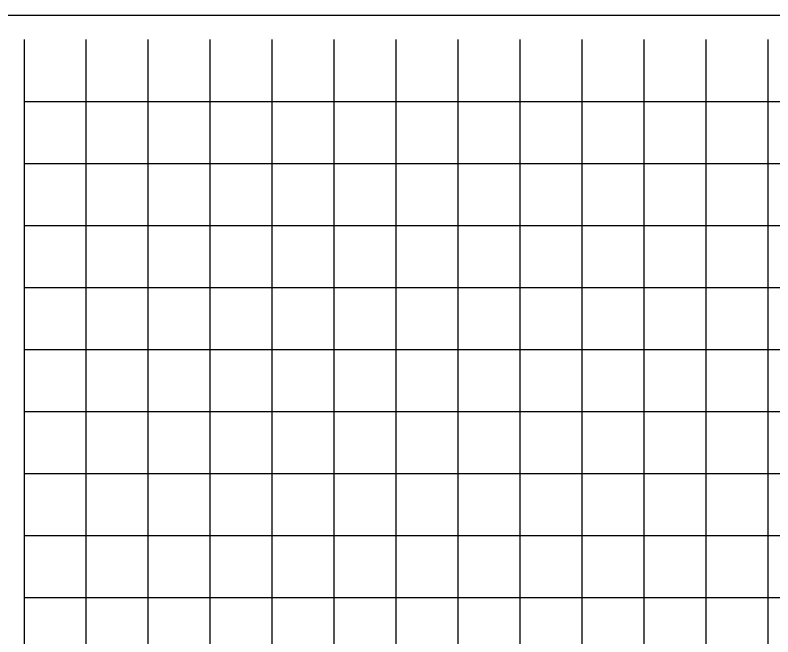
# Model space of a CAD drawing. Extents: x 1131015 to 1136271, y 133453 to 174329.
# Drawn here: x 1131189 to 1131311.2, y 167723.3 to 167823.6 of the extents above; entities that cross this region are included whole.
import ezdxf

# ---------------------------------------------------------------- set-up
doc = ezdxf.new("R2010")
doc.units = 0
doc.layers.add('DESIGN - SHEET - Linework', color=7, linetype='Continuous')
doc.layers.add('DESIGN - SHEET - Plot Shape', color=7, linetype='Continuous')

msp = doc.modelspace()

# ---------------------------------------------------------------- linework, layer by layer
at = {"layer": 'DESIGN - SHEET - Linework'}
for p, q in [((1131200.46, 167609.66), (1131200.46, 167819.66)), ((1131210.46, 167609.66), (1131210.46, 167819.66)), ((1131220.46, 167609.66), (1131220.46, 167819.66)), ((1131230.46, 167609.66), (1131230.46, 167819.66)), ((1131240.46, 167609.66), (1131240.46, 167819.66)), ((1131250.46, 167609.66), (1131250.46, 167819.66)), ((1131260.46, 167609.66), (1131260.46, 167819.66)), ((1131270.46, 167609.66), (1131270.46, 167819.66)), ((1131280.46, 167609.66), (1131280.46, 167819.66)), ((1131290.46, 167609.66), (1131290.46, 167819.66)), ((1131300.46, 167609.66), (1131300.46, 167819.66)), ((1131310.46, 167609.66), (1131310.46, 167819.66)), ((1131190.46, 167809.66), (1131490.46, 167809.66)), ((1131190.46, 167799.66), (1131490.46, 167799.66)), ((1131190.46, 167789.66), (1131490.46, 167789.66)), ((1131190.46, 167779.66), (1131490.46, 167779.66)), ((1131190.46, 167769.66), (1131490.46, 167769.66)), ((1131190.46, 167759.66), (1131490.46, 167759.66)), ((1131190.46, 167749.66), (1131490.46, 167749.66)), ((1131190.46, 167739.66), (1131490.46, 167739.66)), ((1131190.46, 167729.66), (1131490.46, 167729.66))]:
    msp.add_line(p, q, dxfattribs=at)
msp.add_lwpolyline([(1131190.46, 167819.66), (1131190.46, 167609.66), (1131490.46, 167609.66), (1131490.46, 167819.66)], dxfattribs=at)
at = {"layer": 'DESIGN - SHEET - Plot Shape'}
msp.add_lwpolyline([(1131170.46, 167823.6), (1131510.46, 167823.6), (1131510.46, 167605.72), (1131170.46, 167605.72)], close=True, dxfattribs=at)

doc.saveas('drawing.dxf')
